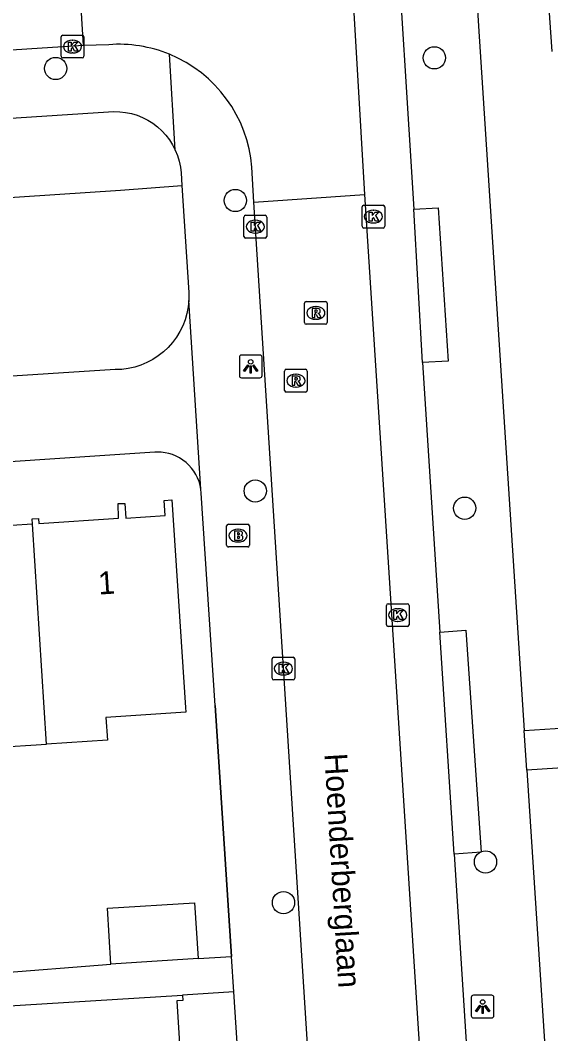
# Model space of a CAD drawing. Extents: x 159689 to 160786, y 387323 to 388339.
# Drawn here: x 160648.48 to 160671.79, y 388150.28 to 388194.84 of the extents above; entities that cross this region are included whole.
import ezdxf

# ---------------------------------------------------------------- set-up
doc = ezdxf.new("R2010")
doc.units = 0
for name, color, linetype in [('IMGEO_Boom', 7, 'Continuous'), ('IMGEO_Brandkraan', 7, 'Continuous'), ('IMGEO_Groenvoorziening', 7, 'Continuous'), ('IMGEO_Kolk', 7, 'Continuous'), ('IMGEO_Lichtpunt', 7, 'Continuous'), ('IMGEO_Muur', 7, 'Continuous'), ('IMGEO_Openbare_ruimte_label', 7, 'Continuous'), ('IMGEO_Pand', 7, 'Continuous'), ('IMGEO_Pand_nummerreeks', 7, 'Continuous'), ('IMGEO_Rijbaan_lokaal_open', 7, 'Continuous'), ('IMGEO_Rioolput', 7, 'Continuous'), ('IMGEO_Voetpad_open', 7, 'Continuous')]:
    doc.layers.add(name, color=color, linetype=linetype)

msp = doc.modelspace()

# ---------------------------------------------------------------- linework, layer by layer
at = {"layer": 'IMGEO_Boom'}
for centre in [(160666.673, 388193.189), (160650.029, 388192.722), (160657.925, 388186.915), (160658.802, 388174.143), (160668.01, 388173.384), (160668.923, 388157.831), (160660.043, 388156.039)]:
    msp.add_circle(centre, 0.489, dxfattribs=at)
at = {"layer": 'IMGEO_Brandkraan'}
for p, q in [((160657.545, 388171.753), (160657.545, 388172.605)), ((160657.62, 388172.679), (160658.472, 388172.679)), ((160658.546, 388172.605), (160658.546, 388171.753)), ((160658.033, 388172.459), (160658.058, 388172.459)), ((160658.472, 388171.679), (160657.62, 388171.679)), ((160658.056, 388171.899), (160658.031, 388171.899))]:
    msp.add_line(p, q, dxfattribs=at)
for points in [[(160657.545, 388171.753), (160657.545, 388172.605)], [(160657.62, 388172.679), (160658.472, 388172.679)], [(160658.546, 388172.605), (160658.546, 388171.753)], [(160657.893, 388172.379), (160657.893, 388171.979), (160658.106, 388171.979)], [(160658.124, 388172.379), (160657.893, 388172.379)], [(160658.072, 388172.298), (160658.018, 388172.298), (160658.018, 388172.222)], [(160658.018, 388172.222), (160658.071, 388172.222)], [(160658.08, 388172.146), (160658.018, 388172.146), (160658.018, 388172.065)], [(160658.018, 388172.065), (160658.08, 388172.065)], [(160658.472, 388171.679), (160657.62, 388171.679)]]:
    msp.add_lwpolyline(points, dxfattribs=at)
for centre, radius, start, end in [((160657.622, 388172.603), 0.0765, 91.552, 178.448), ((160657.622, 388172.603), 0.0765, 91.552, 178.448), ((160658.47, 388172.603), 0.0765, 1.552, 88.448), ((160658.47, 388172.603), 0.0765, 1.552, 88.448), ((160658.073, 388172.26), 0.0379, 267.8285, 90.9355), ((160658.081, 388172.105), 0.0404, 269.8759, 90.5077), ((160658.128, 388172.234), 0.145, 59.4692, 91.5367), ((160658.153, 388172.281), 0.0922, 285.5137, 58.1501), ((160658.158, 388172.089), 0.105, 301.3115, 78.989), ((160657.622, 388171.755), 0.0765, 181.552, 268.448), ((160657.622, 388171.755), 0.0765, 181.552, 268.448), ((160658.112, 388172.23), 0.251, 268.6676, 293.5347), ((160658.47, 388171.755), 0.0765, 271.552, 358.448), ((160658.47, 388171.755), 0.0765, 271.552, 358.448)]:
    msp.add_arc(centre, radius, start, end, dxfattribs=at)
for centre, major_axis, ratio, start_param, end_param in [((160658.032, 388172.179), (-0.387, 0.002), 0.722429, 4.712389, 7.853982), ((160658.057, 388172.179), (-0.39, 0.002), 0.717154, 1.570796, 4.712389)]:
    msp.add_ellipse(centre, major_axis=major_axis, ratio=ratio, start_param=start_param, end_param=end_param, dxfattribs=at)
at = {"layer": 'IMGEO_Groenvoorziening'}
msp.add_lwpolyline([(160643.539, 388184.466), (160647.096, 388186.994), (160652.877, 388187.371), (160655.579, 388187.581)], dxfattribs=at)
at = {"layer": 'IMGEO_Kolk'}
for p, q in [((160650.27, 388193.258), (160650.27, 388194.11)), ((160650.345, 388194.184), (160651.197, 388194.184)), ((160650.758, 388193.964), (160650.783, 388193.964)), ((160651.271, 388194.11), (160651.271, 388193.258)), ((160651.197, 388193.184), (160650.345, 388193.184)), ((160650.781, 388193.404), (160650.756, 388193.404)), ((160663.495, 388185.78), (160663.495, 388186.632)), ((160663.57, 388186.706), (160664.422, 388186.706)), ((160663.983, 388186.486), (160664.008, 388186.486)), ((160664.496, 388186.632), (160664.496, 388185.78)), ((160658.306, 388185.338), (160658.306, 388186.19)), ((160658.381, 388186.264), (160659.233, 388186.264)), ((160658.794, 388186.044), (160658.819, 388186.044)), ((160659.307, 388186.19), (160659.307, 388185.338)), ((160664.006, 388185.926), (160663.981, 388185.926)), ((160658.817, 388185.484), (160658.792, 388185.484)), ((160664.422, 388185.706), (160663.57, 388185.706)), ((160659.233, 388185.264), (160658.381, 388185.264)), ((160664.566, 388168.26), (160664.566, 388169.112)), ((160664.641, 388169.186), (160665.493, 388169.186)), ((160665.054, 388168.966), (160665.079, 388168.966)), ((160665.567, 388169.112), (160665.567, 388168.26)), ((160665.493, 388168.186), (160664.641, 388168.186)), ((160665.077, 388168.406), (160665.052, 388168.406)), ((160659.54, 388165.905), (160659.54, 388166.757)), ((160659.615, 388166.831), (160660.467, 388166.831)), ((160660.541, 388166.757), (160660.541, 388165.905)), ((160660.028, 388166.611), (160660.053, 388166.611)), ((160660.467, 388165.831), (160659.615, 388165.831)), ((160660.051, 388166.051), (160660.026, 388166.051))]:
    msp.add_line(p, q, dxfattribs=at)
for points in [[(160650.27, 388193.258), (160650.27, 388194.11)], [(160650.345, 388194.184), (160651.197, 388194.184)], [(160651.271, 388194.11), (160651.271, 388193.258)], [(160650.591, 388193.884), (160650.714, 388193.884), (160650.714, 388193.733), (160650.844, 388193.884), (160651.008, 388193.884), (160650.862, 388193.733), (160651.015, 388193.484), (160650.863, 388193.484), (160650.778, 388193.648), (160650.714, 388193.581), (160650.714, 388193.484), (160650.591, 388193.484), (160650.591, 388193.884)], [(160651.197, 388193.184), (160650.345, 388193.184)], [(160663.495, 388185.78), (160663.495, 388186.632)], [(160663.57, 388186.706), (160664.422, 388186.706)], [(160663.816, 388186.406), (160663.939, 388186.406), (160663.939, 388186.255), (160664.069, 388186.406), (160664.233, 388186.406), (160664.087, 388186.255), (160664.24, 388186.006), (160664.088, 388186.006), (160664.003, 388186.17), (160663.939, 388186.103), (160663.939, 388186.006), (160663.816, 388186.006), (160663.816, 388186.406)], [(160664.496, 388186.632), (160664.496, 388185.78)], [(160658.306, 388185.338), (160658.306, 388186.19)], [(160658.381, 388186.264), (160659.233, 388186.264)], [(160658.627, 388185.964), (160658.75, 388185.964), (160658.75, 388185.813), (160658.88, 388185.964), (160659.044, 388185.964), (160658.898, 388185.813), (160659.051, 388185.564), (160658.899, 388185.564), (160658.814, 388185.728), (160658.75, 388185.661), (160658.75, 388185.564), (160658.627, 388185.564), (160658.627, 388185.964)], [(160659.307, 388186.19), (160659.307, 388185.338)], [(160664.422, 388185.706), (160663.57, 388185.706)], [(160659.233, 388185.264), (160658.381, 388185.264)], [(160664.566, 388168.26), (160664.566, 388169.112)], [(160664.641, 388169.186), (160665.493, 388169.186)], [(160665.567, 388169.112), (160665.567, 388168.26)], [(160664.887, 388168.886), (160665.01, 388168.886), (160665.01, 388168.735), (160665.14, 388168.886), (160665.304, 388168.886), (160665.158, 388168.735), (160665.311, 388168.486), (160665.159, 388168.486), (160665.074, 388168.65), (160665.01, 388168.583), (160665.01, 388168.486), (160664.887, 388168.486), (160664.887, 388168.886)], [(160665.493, 388168.186), (160664.641, 388168.186)], [(160659.54, 388165.905), (160659.54, 388166.757)], [(160659.615, 388166.831), (160660.467, 388166.831)], [(160660.541, 388166.757), (160660.541, 388165.905)], [(160659.861, 388166.531), (160659.984, 388166.531), (160659.984, 388166.38), (160660.114, 388166.531), (160660.278, 388166.531), (160660.132, 388166.38), (160660.285, 388166.131), (160660.133, 388166.131), (160660.048, 388166.295), (160659.984, 388166.228), (160659.984, 388166.131), (160659.861, 388166.131), (160659.861, 388166.531)], [(160660.467, 388165.831), (160659.615, 388165.831)]]:
    msp.add_lwpolyline(points, dxfattribs=at)
for centre, start, end in [((160650.347, 388194.108), 91.552, 178.448), ((160650.347, 388194.108), 91.552, 178.448), ((160651.195, 388194.108), 1.552, 88.448), ((160651.195, 388194.108), 1.552, 88.448), ((160650.347, 388193.26), 181.552, 268.448), ((160650.347, 388193.26), 181.552, 268.448), ((160651.195, 388193.26), 271.552, 358.448), ((160651.195, 388193.26), 271.552, 358.448), ((160663.572, 388186.63), 91.552, 178.448), ((160663.572, 388186.63), 91.552, 178.448), ((160664.42, 388186.63), 1.552, 88.448), ((160664.42, 388186.63), 1.552, 88.448), ((160658.383, 388186.188), 91.552, 178.448), ((160658.383, 388186.188), 91.552, 178.448), ((160659.231, 388186.188), 1.552, 88.448), ((160659.231, 388186.188), 1.552, 88.448), ((160663.572, 388185.782), 181.552, 268.448), ((160663.572, 388185.782), 181.552, 268.448), ((160664.42, 388185.782), 271.552, 358.448), ((160664.42, 388185.782), 271.552, 358.448), ((160658.383, 388185.34), 181.552, 268.448), ((160658.383, 388185.34), 181.552, 268.448), ((160659.231, 388185.34), 271.552, 358.448), ((160659.231, 388185.34), 271.552, 358.448), ((160664.643, 388169.11), 91.552, 178.448), ((160664.643, 388169.11), 91.552, 178.448), ((160665.491, 388169.11), 1.552, 88.448), ((160665.491, 388169.11), 1.552, 88.448), ((160664.643, 388168.262), 181.552, 268.448), ((160664.643, 388168.262), 181.552, 268.448), ((160665.491, 388168.262), 271.552, 358.448), ((160665.491, 388168.262), 271.552, 358.448), ((160659.617, 388166.755), 91.552, 178.448), ((160659.617, 388166.755), 91.552, 178.448), ((160660.465, 388166.755), 1.552, 88.448), ((160660.465, 388166.755), 1.552, 88.448), ((160659.617, 388165.907), 181.552, 268.448), ((160659.617, 388165.907), 181.552, 268.448), ((160660.465, 388165.907), 271.552, 358.448), ((160660.465, 388165.907), 271.552, 358.448)]:
    msp.add_arc(centre, 0.0765, start, end, dxfattribs=at)
for centre, major_axis, ratio, start_param, end_param in [((160650.757, 388193.684), (-0.387, 0.002), 0.722429, 4.712389, 7.853982), ((160650.782, 388193.684), (-0.39, 0.002), 0.717154, 1.570796, 4.712389), ((160663.982, 388186.206), (-0.387, 0.002), 0.722429, 4.712389, 7.853982), ((160664.007, 388186.206), (-0.39, 0.002), 0.717154, 1.570796, 4.712389), ((160658.793, 388185.764), (-0.387, 0.002), 0.722429, 4.712389, 7.853982), ((160658.818, 388185.764), (-0.39, 0.002), 0.717154, 1.570796, 4.712389), ((160665.053, 388168.686), (-0.387, 0.002), 0.722429, 4.712389, 7.853982), ((160665.078, 388168.686), (-0.39, 0.002), 0.717154, 1.570796, 4.712389), ((160660.027, 388166.331), (-0.387, 0.002), 0.722429, 4.712389, 7.853982), ((160660.052, 388166.331), (-0.39, 0.002), 0.717154, 1.570796, 4.712389)]:
    msp.add_ellipse(centre, major_axis=major_axis, ratio=ratio, start_param=start_param, end_param=end_param, dxfattribs=at)
at = {"layer": 'IMGEO_Lichtpunt'}
for p, q in [((160659.006, 388180.117), (160658.198, 388180.117)), ((160659.006, 388180.117), (160658.198, 388180.117)), ((160658.104, 388180.022), (160658.104, 388179.215)), ((160658.104, 388180.022), (160658.104, 388179.215)), ((160659.1, 388179.215), (160659.1, 388180.022)), ((160659.1, 388179.215), (160659.1, 388180.022)), ((160658.198, 388179.121), (160659.006, 388179.121)), ((160658.198, 388179.121), (160659.006, 388179.121)), ((160668.298, 388151.87), (160668.298, 388151.063)), ((160668.298, 388151.87), (160668.298, 388151.063)), ((160669.2, 388151.965), (160668.392, 388151.965)), ((160669.2, 388151.965), (160668.392, 388151.965)), ((160669.294, 388151.063), (160669.294, 388151.87)), ((160669.294, 388151.063), (160669.294, 388151.87)), ((160668.392, 388150.969), (160669.2, 388150.969)), ((160668.392, 388150.969), (160669.2, 388150.969))]:
    msp.add_line(p, q, dxfattribs=at)
for points in [[(160658.478, 388179.686), (160658.517, 388179.658), (160658.329, 388179.396), (160658.291, 388179.423), (160658.478, 388179.686)], [(160658.58, 388179.638), (160658.627, 388179.638), (160658.627, 388179.316), (160658.58, 388179.316), (160658.58, 388179.638)], [(160658.69, 388179.658), (160658.728, 388179.685), (160658.915, 388179.423), (160658.876, 388179.395), (160658.69, 388179.658)], [(160668.672, 388151.534), (160668.711, 388151.506), (160668.523, 388151.244), (160668.485, 388151.271), (160668.672, 388151.534)], [(160668.774, 388151.486), (160668.821, 388151.486), (160668.821, 388151.164), (160668.774, 388151.164), (160668.774, 388151.486)], [(160668.884, 388151.506), (160668.922, 388151.533), (160669.109, 388151.271), (160669.07, 388151.243), (160668.884, 388151.506)]]:
    msp.add_lwpolyline(points, dxfattribs=at)
for centre in [(160658.603, 388179.82), (160668.797, 388151.668)]:
    msp.add_circle(centre, 0.0994, dxfattribs=at)
for centre, start, end in [((160658.198, 388180.022), 90, 180), ((160658.198, 388180.022), 90, 180), ((160659.006, 388180.022), 0, 90), ((160659.006, 388180.022), 0, 90), ((160658.198, 388179.215), 180, 270), ((160658.198, 388179.215), 180, 270), ((160659.006, 388179.215), 270, 0), ((160659.006, 388179.215), 270, 360), ((160668.392, 388151.87), 90, 180), ((160668.392, 388151.87), 90, 180), ((160669.2, 388151.87), 0, 90), ((160669.2, 388151.87), 0, 90), ((160668.392, 388151.063), 180, 270), ((160668.392, 388151.063), 180, 270), ((160669.2, 388151.063), 270, 0), ((160669.2, 388151.063), 270, 360)]:
    msp.add_arc(centre, 0.0946, start, end, dxfattribs=at)
at = {"layer": 'IMGEO_Muur'}
msp.add_lwpolyline([(160657.042, 388164.703), (160657.763, 388153.675)], dxfattribs=at)
at = {"layer": 'IMGEO_Pand'}
for points in [[(160671.846, 388193.469), (160671.357, 388200.661), (160676.833, 388200.967), (160676.683, 388203.952)], [(160649.007, 388172.688), (160648.992, 388172.915), (160649.275, 388172.934), (160649.289, 388172.714), (160652.797, 388172.944), (160652.78, 388173.588), (160653.075, 388173.586), (160653.117, 388172.945), (160654.848, 388173.059), (160654.804, 388173.73), (160655.137, 388173.751), (160655.736, 388164.617), (160655.749, 388164.417), (160652.242, 388164.187), (160652.308, 388163.188), (160649.63, 388163.012)], [(160649.007, 388172.688), (160645.312, 388172.447), (160645.265, 388173.165), (160644.874, 388173.14), (160644.92, 388172.439), (160643.019, 388172.315)], [(160649.63, 388163.012), (160649.007, 388172.688)], [(160643.576, 388163.665), (160646.694, 388163.87), (160646.763, 388162.824), (160647.319, 388162.861), (160649.63, 388163.012)], [(160652.459, 388153.336), (160652.302, 388155.793), (160656.135, 388156.038), (160656.292, 388153.581)], [(160656.292, 388153.581), (160652.459, 388153.336)], [(160645.604, 388151.356), (160650.615, 388151.666), (160655.605, 388151.974)], [(160655.605, 388151.974), (160655.62, 388151.732), (160655.351, 388151.716), (160655.57, 388148.174), (160656.172, 388148.211), (160656.198, 388147.803), (160655.655, 388147.77), (160655.774, 388145.848)]]:
    msp.add_lwpolyline(points, dxfattribs=at)
at = {"layer": 'IMGEO_Rijbaan_lokaal_open'}
for points in [[(160662.29, 388209.684), (160663.603, 388187.183)], [(160651.253, 388193.731), (160650.946, 388198.731)], [(160651.253, 388193.731), (160612.753, 388191.241), (160610.516, 388191.164)], [(160652.366, 388193.767), (160651.253, 388193.731)], [(160658.745, 388186.845), (160658.653, 388188.382)], [(160658.745, 388186.845), (160663.603, 388187.183)], [(160664.062, 388103.337), (160658.745, 388186.845)], [(160663.603, 388187.183), (160668.998, 388103.339)]]:
    msp.add_lwpolyline(points, dxfattribs=at)
for centre, radius, start, end in [((160652.808, 388187.933), 5.851, 67.6951, 94.3375), ((160652.808, 388187.92), 5.863, 4.5193, 67.7438)]:
    msp.add_arc(centre, radius, start, end, dxfattribs=at)
at = {"layer": 'IMGEO_Rioolput'}
for p, q in [((160660.966, 388181.545), (160660.966, 388182.397)), ((160661.041, 388182.471), (160661.893, 388182.471)), ((160661.967, 388182.397), (160661.967, 388181.545)), ((160661.454, 388182.251), (160661.479, 388182.251)), ((160661.893, 388181.471), (160661.041, 388181.471)), ((160661.477, 388181.691), (160661.452, 388181.691)), ((160660.088, 388178.566), (160660.088, 388179.418)), ((160660.163, 388179.492), (160661.015, 388179.492)), ((160660.576, 388179.272), (160660.601, 388179.272)), ((160661.089, 388179.418), (160661.089, 388178.566)), ((160661.015, 388178.492), (160660.163, 388178.492)), ((160660.599, 388178.712), (160660.574, 388178.712))]:
    msp.add_line(p, q, dxfattribs=at)
for points in [[(160660.966, 388181.545), (160660.966, 388182.397)], [(160661.041, 388182.471), (160661.893, 388182.471)], [(160661.967, 388182.397), (160661.967, 388181.545)], [(160661.555, 388182.169), (160661.303, 388182.171), (160661.303, 388181.771)], [(160661.303, 388181.771), (160661.427, 388181.771), (160661.427, 388181.933), (160661.438, 388181.933)], [(160661.481, 388182.09), (160661.427, 388182.09), (160661.427, 388182.009)], [(160661.427, 388182.009), (160661.479, 388182.009)], [(160661.485, 388181.904), (160661.556, 388181.771), (160661.696, 388181.771), (160661.631, 388181.897)], [(160661.893, 388181.471), (160661.041, 388181.471)], [(160660.088, 388178.566), (160660.088, 388179.418)], [(160660.163, 388179.492), (160661.015, 388179.492)], [(160660.677, 388179.19), (160660.425, 388179.192), (160660.425, 388178.792)], [(160661.089, 388179.418), (160661.089, 388178.566)], [(160660.425, 388178.792), (160660.549, 388178.792), (160660.549, 388178.954), (160660.56, 388178.954)], [(160660.603, 388179.111), (160660.549, 388179.111), (160660.549, 388179.03)], [(160660.549, 388179.03), (160660.601, 388179.03)], [(160660.607, 388178.925), (160660.678, 388178.792), (160660.818, 388178.792), (160660.753, 388178.918)], [(160661.015, 388178.492), (160660.163, 388178.492)]]:
    msp.add_lwpolyline(points, dxfattribs=at)
for centre, radius, start, end in [((160661.043, 388182.395), 0.0765, 91.552, 178.448), ((160661.043, 388182.395), 0.0765, 91.552, 178.448), ((160661.891, 388182.395), 0.0765, 1.552, 88.448), ((160661.891, 388182.395), 0.0765, 1.552, 88.448), ((160661.437, 388181.88), 0.0533, 26.0293, 88.6989), ((160661.463, 388182.198), 0.19, 274.7715, 282.9687), ((160661.487, 388181.994), 0.0964, 77.0061, 93.1865), ((160661.501, 388182.051), 0.0378, 276.6634, 79.6772), ((160661.554, 388182.059), 0.109, 350.3612, 89.416), ((160661.552, 388182.059), 0.112, 277.5842, 350.9817), ((160661.536, 388181.844), 0.108, 29.5134, 73.7905), ((160661.043, 388181.547), 0.0765, 181.552, 268.448), ((160661.043, 388181.547), 0.0765, 181.552, 268.448), ((160661.891, 388181.547), 0.0765, 271.552, 358.448), ((160661.891, 388181.547), 0.0765, 271.552, 358.448), ((160660.165, 388179.416), 0.0765, 91.552, 178.448), ((160660.165, 388179.416), 0.0765, 91.552, 178.448), ((160660.676, 388179.08), 0.109, 350.3612, 89.416), ((160661.013, 388179.416), 0.0765, 1.552, 88.448), ((160661.013, 388179.416), 0.0765, 1.552, 88.448), ((160660.559, 388178.901), 0.0533, 26.0293, 88.6989), ((160660.585, 388179.219), 0.19, 274.7715, 282.9687), ((160660.609, 388179.015), 0.0964, 77.0061, 93.1865), ((160660.623, 388179.072), 0.0378, 276.6634, 79.6772), ((160660.674, 388179.08), 0.112, 277.5842, 350.9817), ((160660.658, 388178.865), 0.108, 29.5134, 73.7905), ((160660.165, 388178.568), 0.0765, 181.552, 268.448), ((160660.165, 388178.568), 0.0765, 181.552, 268.448), ((160661.013, 388178.568), 0.0765, 271.552, 358.448), ((160661.013, 388178.568), 0.0765, 271.552, 358.448)]:
    msp.add_arc(centre, radius, start, end, dxfattribs=at)
for centre, major_axis, ratio, start_param, end_param in [((160661.453, 388181.971), (-0.387, 0.002), 0.722429, 4.712389, 7.853982), ((160661.478, 388181.971), (-0.39, 0.002), 0.717154, 1.570796, 4.712389), ((160660.575, 388178.992), (-0.387, 0.002), 0.722429, 4.712389, 7.853982), ((160660.6, 388178.992), (-0.39, 0.002), 0.717154, 1.570796, 4.712389)]:
    msp.add_ellipse(centre, major_axis=major_axis, ratio=ratio, start_param=start_param, end_param=end_param, dxfattribs=at)
at = {"layer": 'IMGEO_Voetpad_open'}
for points in [[(160666.843, 388223.704), (160668.614, 388194.575), (160670.628, 388163.608)], [(160664.903, 388200.333), (160665.766, 388186.541)], [(160655.289, 388189.13), (160655.029, 388193.346)], [(160645.568, 388190.37), (160652.358, 388190.811), (160652.589, 388190.825), (160652.849, 388190.819), (160653.106, 388190.789), (160653.361, 388190.737), (160653.609, 388190.662), (160653.85, 388190.566), (160654.081, 388190.448), (160654.301, 388190.31), (160654.507, 388190.153), (160654.699, 388189.978), (160654.874, 388189.786), (160655.032, 388189.58), (160655.17, 388189.361), (160655.289, 388189.13)], [(160655.289, 388189.13), (160655.386, 388188.889), (160655.461, 388188.641), (160655.514, 388188.387), (160655.544, 388188.129), (160655.579, 388187.581)], [(160655.579, 388187.581), (160655.879, 388182.866), (160655.882, 388182.809), (160655.879, 388182.521)], [(160665.766, 388186.541), (160666.845, 388186.598), (160667.285, 388179.852), (160666.149, 388179.785)], [(160666.149, 388179.785), (160665.766, 388186.541)], [(160655.879, 388182.521), (160655.85, 388182.234), (160655.796, 388181.952), (160655.717, 388181.675), (160655.613, 388181.407), (160655.486, 388181.148), (160655.336, 388180.903), (160655.165, 388180.671), (160654.974, 388180.456), (160654.765, 388180.258), (160654.539, 388180.081), (160654.297, 388179.924), (160654.043, 388179.789), (160653.778, 388179.678), (160653.504, 388179.59), (160653.223, 388179.528), (160652.937, 388179.491), (160652.65, 388179.479), (160646.735, 388179.104)], [(160656.413, 388174.222), (160655.879, 388182.521)], [(160666.149, 388179.785), (160666.915, 388167.928)], [(160656.413, 388174.222), (160656.38, 388174.39), (160656.331, 388174.555), (160656.269, 388174.714), (160656.192, 388174.868), (160656.102, 388175.014), (160655.999, 388175.151), (160655.884, 388175.279), (160655.759, 388175.396), (160655.623, 388175.501), (160655.479, 388175.594), (160655.326, 388175.673), (160655.168, 388175.739), (160655.004, 388175.79), (160654.836, 388175.826), (160654.666, 388175.847), (160654.494, 388175.853), (160654.39, 388175.849), (160611.36, 388172.98), (160612.796, 388150.646)], [(160657.763, 388153.675), (160657.042, 388164.703), (160656.431, 388174.051), (160656.413, 388174.222)], [(160666.915, 388167.928), (160668.053, 388168.026), (160668.728, 388158.259), (160667.541, 388158.175)], [(160667.541, 388158.175), (160666.915, 388167.928)], [(160670.628, 388163.608), (160679.259, 388164.169)], [(160670.741, 388161.872), (160670.628, 388163.608)], [(160687.855, 388162.985), (160670.741, 388161.872)], [(160670.741, 388161.872), (160674.648, 388101.803)], [(160667.541, 388158.175), (160670.819, 388107.005)], [(160656.292, 388153.581), (160657.763, 388153.675)], [(160657.865, 388152.122), (160657.763, 388153.675)], [(160647.244, 388152.927), (160652.459, 388153.336)], [(160657.865, 388152.122), (160655.605, 388151.974)], [(160660.622, 388109.965), (160657.865, 388152.122)]]:
    msp.add_lwpolyline(points, dxfattribs=at)

# ---------------------------------------------------------------- texts
at = {"layer": 'IMGEO_Openbare_ruimte_label'}
msp.add_text('Hoenderberglaan', height=1, rotation=273.4405, dxfattribs=at).set_placement((160661.839, 388162.581))
at = {"layer": 'IMGEO_Pand_nummerreeks'}
msp.add_text('1', height=1, rotation=3.6727, dxfattribs=at).set_placement((160651.925, 388169.585))

doc.saveas('drawing.dxf')
